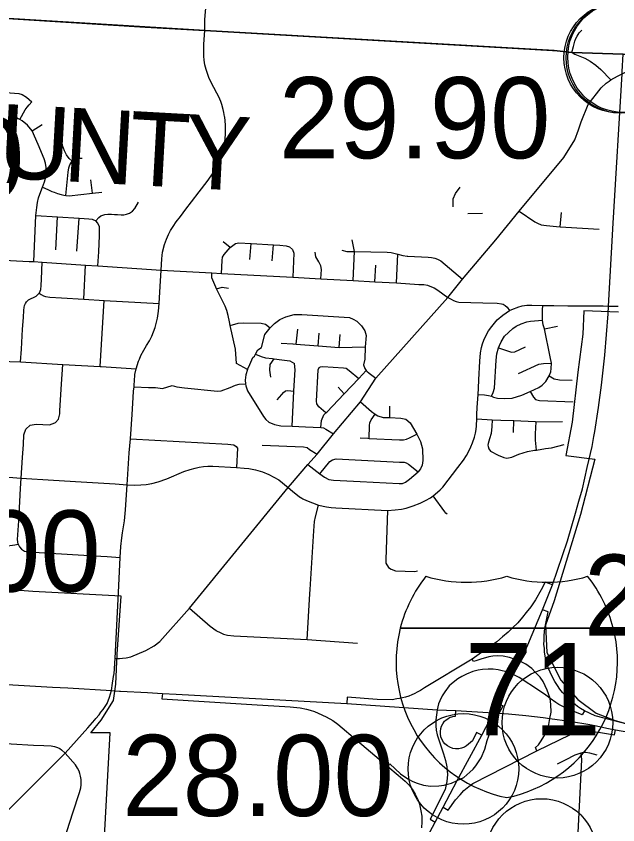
# Model space of a CAD drawing. Extents: x 1659811 to 1934326, y 644115 to 934867.
# Drawn here: x 1828424 to 1836578, y 767513 to 778471 of the extents above; entities that cross this region are included whole.
import ezdxf

# ---------------------------------------------------------------- set-up
doc = ezdxf.new("R2010")
doc.units = 0
for name, color, linetype in [('Default', 7, 'Continuous'), ('GM_X_Adjacent_County_Text', 7, 'Continuous'), ('GM_X_City_Street', 7, 'Continuous'), ('GM_X_Corporation', 7, 'Continuous'), ('GM_X_County', 7, 'Continuous'), ('GM_X_Interchange_Ramps', 7, 'Continuous'), ('GM_X_Interstate_Route', 7, 'Continuous'), ('GM_X_Interstate_Shield', 7, 'Continuous')]:
    doc.layers.add(name, color=color, linetype=linetype)

msp = doc.modelspace()

# ---------------------------------------------------------------- linework, layer by layer
at = {"layer": 'Default'}
for centre in [(1836597, 777908), (1836627, 777906), (1836649, 777917), (1835759, 768897), (1834485, 768270), (1835545, 767117)]:
    msp.add_circle(centre, 750, dxfattribs=at)
at = {"layer": 'GM_X_City_Street'}
for points in [[(1830981, 778275), (1830981, 778426), (1830998, 778636), (1831007, 778800), (1831013, 778930), (1831036, 779338), (1831048, 779591), (1831061, 779791), (1831069, 779893), (1831081, 779966), (1831097, 780033), (1831121, 780106), (1831168, 780218), (1831205, 780288), (1831244, 780348), (1831278, 780391), (1831372, 780495), (1831514, 780657), (1831665, 780837), (1831734, 780922)], [(1827440, 778500), (1827947, 778461), (1830173, 778324)], [(1827460, 778499), (1827947, 778461), (1830193, 778323)], [(1830173, 778324), (1830981, 778275), (1833959, 778105)], [(1830193, 778323), (1830981, 778275), (1833979, 778104)], [(1835956, 777979), (1835975, 778062), (1835994, 778131), (1836010, 778170), (1836027, 778201), (1836056, 778247), (1836092, 778281)], [(1831249, 777112), (1831239, 777166), (1831231, 777207), (1831211, 777272), (1831197, 777316), (1831171, 777378), (1831145, 777426), (1831101, 777505), (1831061, 777583), (1831035, 777641), (1831018, 777693), (1831000, 777750), (1830983, 777812), (1830974, 777873), (1830969, 777928), (1830966, 778019), (1830968, 778091), (1830981, 778275)], [(1833959, 778105), (1834906, 778051)], [(1833979, 778104), (1834925, 778050)], [(1834906, 778051), (1835221, 778034)], [(1834925, 778050), (1835240, 778032)], [(1835221, 778034), (1835694, 778007)], [(1835240, 778032), (1835714, 778005)], [(1835694, 778007), (1835717, 778005), (1835956, 777979)], [(1835714, 778005), (1835717, 778005), (1835956, 777979), (1835973, 777970)], [(1835973, 777970), (1835996, 777958), (1836131, 777902), (1836204, 777860), (1836278, 777809), (1836348, 777750), (1836482, 777608)], [(1834310, 774706), (1834473, 774909), (1834923, 775441), (1835241, 775829), (1835846, 776555), (1835996, 776796), (1836045, 776931), (1836080, 777037), (1836175, 777274), (1836350, 777500), (1836418, 777561), (1836459, 777592), (1836482, 777608), (1836525, 777633), (1836582, 777661), (1836636, 777689), (1836698, 777721), (1836741, 777744), (1836879, 777837), (1836977, 777910), (1837011, 777935)], [(1828224, 777439), (1828462, 777424), (1828505, 777409), (1828566, 777372), (1828635, 777308)], [(1828472, 777073), (1828546, 777201), (1828571, 777237), (1828598, 777270), (1828635, 777308)], [(1828663, 775145), (1828691, 775771), (1828702, 775879), (1828713, 775945), (1828728, 776008), (1828745, 776058), (1828779, 776152), (1828806, 776224), (1828822, 776277), (1828828, 776314), (1828831, 776356), (1828830, 776420), (1828821, 776480), (1828804, 776536), (1828721, 776732), (1828639, 776915), (1828576, 776992), (1828505, 777054), (1828472, 777073), (1828413, 777102)], [(1829972, 772744), (1829998, 773075), (1830011, 773305), (1830016, 773388), (1830021, 773450), (1830026, 773555), (1830030, 773585), (1830034, 773616), (1830049, 773694), (1830084, 773796), (1830094, 773822), (1830114, 773872), (1830152, 773944), (1830192, 774009), (1830232, 774072), (1830264, 774135), (1830310, 774253), (1830341, 774380), (1830352, 774473), (1830361, 774576), (1830374, 774806), (1830387, 775031), (1830397, 775181), (1830408, 775273), (1830433, 775375), (1830461, 775451), (1830488, 775512), (1830517, 775567), (1830551, 775620), (1830594, 775683), (1830649, 775756), (1830724, 775854), (1830800, 775957), (1830902, 776089), (1831013, 776232), (1831100, 776352), (1831159, 776454), (1831186, 776516), (1831210, 776575), (1831230, 776654), (1831245, 776723), (1831252, 776769), (1831256, 776815), (1831259, 776872), (1831262, 776931), (1831260, 776999), (1831251, 777101), (1831249, 777112)], [(1828639, 776915), (1828777, 777001)], [(1829182, 776504), (1829142, 776542), (1829104, 776592), (1829079, 776646), (1829051, 776720), (1829044, 776796)], [(1829097, 776042), (1829130, 776356), (1829140, 776417), (1829151, 776458), (1829182, 776504), (1829228, 776529), (1829254, 776540), (1829280, 776545), (1829317, 776545)], [(1829458, 776072), (1829436, 776251)], [(1828779, 776152), (1828852, 776120), (1828907, 776097), (1828941, 776085), (1828985, 776067), (1829033, 776053), (1829069, 776047)], [(1829069, 776047), (1829097, 776042), (1829144, 776038), (1829301, 776053), (1829458, 776072), (1829583, 776087)], [(1834347, 775886), (1834347, 775994), (1834377, 776070), (1834439, 776155)], [(1829503, 775698), (1829546, 775744), (1829573, 775764), (1829597, 775776), (1829626, 775784), (1829667, 775789), (1829717, 775787), (1829756, 775784), (1829799, 775782), (1829845, 775780), (1829882, 775780), (1829921, 775788), (1829962, 775803), (1830000, 775829), (1830031, 775864), (1830080, 775949)], [(1828691, 775771), (1828986, 775750), (1829278, 775732), (1829346, 775729), (1829409, 775726), (1829455, 775719), (1829503, 775698)], [(1834544, 775796), (1834744, 775803)], [(1835241, 775829), (1835453, 775686), (1835488, 775664), (1835539, 775644), (1835613, 775633), (1835745, 775619), (1835798, 775616), (1835871, 775612)], [(1835798, 775616), (1835816, 775811)], [(1828962, 775303), (1828986, 775750)], [(1829248, 775287), (1829278, 775732)], [(1829543, 775280), (1829555, 775496), (1829552, 775617), (1829529, 775665), (1829503, 775698)], [(1835871, 775612), (1835875, 775611), (1836327, 775583)], [(1832991, 774890), (1833007, 775284), (1832979, 775442)], [(1831207, 774985), (1831218, 775159), (1831222, 775206), (1831243, 775242), (1831322, 775337)], [(1831322, 775337), (1831229, 775411)], [(1831322, 775337), (1831397, 775391), (1831443, 775401), (1831608, 775389), (1831911, 775372), (1831997, 775366), (1832084, 775360), (1832130, 775347), (1832171, 775311), (1832189, 775261), (1832172, 774932)], [(1831592, 775174), (1831608, 775389)], [(1831893, 775155), (1831911, 775372)], [(1829531, 775087), (1829543, 775278), (1829543, 775280)], [(1832553, 774913), (1832561, 775039), (1832554, 775088), (1832525, 775141), (1832487, 775210), (1832478, 775273)], [(1832836, 775299), (1832906, 775283), (1833007, 775284)], [(1833007, 775284), (1833450, 775275), (1833504, 775268), (1833598, 775246), (1833666, 775229), (1833722, 775221), (1833734, 775220)], [(1833579, 774858), (1833598, 775246)], [(1833734, 775220), (1834009, 775204), (1834054, 775200), (1834098, 775190), (1834134, 775177), (1834179, 775155), (1834473, 774909)], [(1827498, 775207), (1827662, 775197), (1828600, 775146), (1828663, 775145), (1828778, 775136), (1829364, 775096), (1829531, 775087), (1830387, 775031), (1831077, 774994), (1831207, 774985), (1832172, 774932), (1832553, 774913), (1832991, 774890), (1833285, 774873), (1833579, 774858), (1833879, 774836), (1833947, 774835), (1833997, 774825), (1834053, 774805), (1834088, 774789), (1834140, 774757), (1834272, 774660), (1834319, 774634)], [(1828740, 774723), (1828757, 774767), (1828765, 774820), (1828768, 774907), (1828778, 775136)], [(1829340, 774637), (1829364, 775096)], [(1831132, 774797), (1831076, 774925), (1831077, 774994)], [(1833285, 774873), (1833299, 775099)], [(1831559, 773682), (1831409, 773762), (1831395, 773957), (1831326, 774281), (1831316, 774331), (1831297, 774416), (1831278, 774484), (1831255, 774540), (1831141, 774776), (1831132, 774797)], [(1831141, 774776), (1831217, 774797), (1831301, 774783)], [(1828485, 773786), (1828496, 773959), (1828512, 774229), (1828523, 774389), (1828527, 774487), (1828531, 774523), (1828538, 774551), (1828550, 774577), (1828564, 774599), (1828590, 774625), (1828693, 774678), (1828737, 774716), (1828740, 774723)], [(1828737, 774716), (1828761, 774701), (1828793, 774682), (1828822, 774672), (1828880, 774661), (1829040, 774652), (1829340, 774637), (1829616, 774620), (1830361, 774576)], [(1832141, 772119), (1832378, 772396), (1832501, 772537), (1832726, 772810), (1833090, 773243), (1833296, 773565), (1834272, 774660), (1834310, 774706)], [(1829564, 773723), (1829616, 774620)], [(1834319, 774634), (1834351, 774616), (1834387, 774604), (1834422, 774597), (1834750, 774587), (1834942, 774580), (1835000, 774575), (1835023, 774568), (1835053, 774552), (1835080, 774527), (1835109, 774483), (1835164, 774505), (1835214, 774524)], [(1835214, 774524), (1835222, 774527), (1835283, 774544), (1835346, 774554), (1835369, 774555)], [(1835369, 774555), (1835413, 774557), (1835562, 774552), (1835710, 774548), (1835899, 774546), (1836002, 774546)], [(1834683, 773345), (1834771, 773340), (1834826, 773331), (1834867, 773320), (1834894, 773306), (1834945, 773293), (1835044, 773292), (1835144, 773295), (1835276, 773335), (1835391, 773384), (1835507, 773437), (1835552, 773470), (1835604, 773522), (1835646, 773595), (1835668, 773652), (1835676, 773696), (1835678, 773767), (1835663, 773855), (1835585, 774232), (1835567, 774290), (1835558, 774352), (1835555, 774434), (1835556, 774490), (1835562, 774552)], [(1834683, 773345), (1834688, 773432), (1834695, 773545), (1834709, 773798), (1834718, 773909), (1834731, 773981), (1834744, 774032), (1834763, 774081), (1834793, 774148), (1834826, 774205), (1834869, 774267), (1834944, 774354), (1835019, 774419), (1835109, 774483)], [(1836002, 774546), (1836377, 774544), (1836453, 774543), (1836582, 774543)], [(1831559, 773682), (1831590, 773750), (1831616, 773814), (1831630, 773844), (1831655, 773864), (1831667, 773889), (1831697, 773948), (1831750, 773979), (1831792, 774155), (1831865, 774249), (1831926, 774307), (1831996, 774360), (1832078, 774396), (1832191, 774427), (1832294, 774427), (1832941, 774389), (1832993, 774367), (1833040, 774336), (1833065, 774314), (1833103, 774273), (1833147, 774209), (1833165, 774142), (1833154, 773992), (1833149, 773825), (1833130, 773747), (1833149, 773697), (1833169, 773669), (1833176, 773660), (1833208, 773634), (1833296, 773565)], [(1834867, 773320), (1834889, 773372), (1834907, 773429), (1834930, 773811), (1834940, 773897), (1834962, 773976), (1834975, 774010), (1834997, 774060), (1835044, 774134), (1835153, 774240), (1835201, 774269), (1835266, 774300), (1835344, 774327), (1835393, 774336), (1835558, 774352)], [(1831326, 774281), (1831432, 774309), (1831510, 774315), (1831743, 774311), (1831801, 774299), (1831865, 774249)], [(1832219, 774027), (1832241, 774231)], [(1835585, 774232), (1835760, 774270)], [(1832515, 774005), (1832529, 774174)], [(1832801, 773983), (1832817, 774157)], [(1832015, 774042), (1832173, 774030), (1832178, 774030)], [(1832178, 774030), (1832219, 774027), (1832515, 774005), (1832801, 773983), (1833154, 773992)], [(1834962, 773976), (1835138, 773916), (1835182, 773924), (1835327, 773988)], [(1827812, 773875), (1827861, 773836), (1827907, 773817), (1827980, 773814), (1828215, 773801), (1828337, 773792), (1828485, 773786), (1829055, 773751), (1829564, 773723), (1829577, 773722)], [(1831667, 773889), (1831743, 773857), (1831802, 773842), (1831900, 773832), (1831922, 773829), (1832024, 773815), (1832131, 773799), (1832198, 773763)], [(1831875, 773581), (1831862, 773676), (1831868, 773749), (1831922, 773829)], [(1828955, 772966), (1828997, 773012), (1829016, 773083), (1829018, 773127), (1829039, 773485), (1829055, 773751)], [(1829577, 773722), (1830049, 773694)], [(1831559, 773682), (1831535, 773611), (1831529, 773540), (1831533, 773489), (1831535, 773462), (1831561, 773393), (1831775, 773048), (1831809, 773004), (1831849, 772968), (1831927, 772937), (1832012, 772919), (1832166, 772914), (1832344, 772908), (1832552, 772896), (1832587, 772894), (1832622, 772875), (1832726, 772810)], [(1832166, 772914), (1832189, 773388), (1832200, 773612), (1832203, 773679), (1832198, 773763)], [(1832622, 773094), (1832526, 773175), (1832498, 773218), (1832492, 773253), (1832519, 773679), (1832532, 773709)], [(1832532, 773709), (1832550, 773717), (1832582, 773722), (1832858, 773705), (1832897, 773700), (1832935, 773671), (1833066, 773560)], [(1835232, 773630), (1835509, 773754), (1835570, 773765), (1835678, 773767)], [(1832552, 772896), (1832563, 772992), (1832592, 773070), (1832622, 773094), (1832635, 773105), (1832869, 773352), (1833066, 773560), (1833169, 773669)], [(1835646, 773595), (1835716, 773558), (1835787, 773541), (1835957, 773537)], [(1830021, 773450), (1830219, 773440), (1830314, 773437), (1830407, 773425), (1830537, 773468), (1830602, 773447), (1830706, 773436), (1831154, 773389), (1831202, 773393), (1831322, 773437), (1831396, 773470), (1831448, 773483), (1831533, 773489)], [(1831962, 773271), (1832024, 773344), (1832047, 773373), (1832075, 773394), (1832106, 773400), (1832189, 773388)], [(1832869, 773352), (1832786, 773444)], [(1835391, 773384), (1835433, 773308), (1835463, 773276), (1835517, 773263), (1835974, 773245)], [(1832281, 771948), (1832310, 771930), (1832360, 771908), (1832520, 771845), (1832628, 771822), (1832695, 771813), (1832754, 771808), (1833455, 771774), (1833558, 771780), (1833645, 771792), (1833711, 771806), (1833806, 771835), (1833898, 771872), (1833972, 771909), (1834037, 771945), (1834075, 771970), (1834136, 772019), (1834171, 772051), (1834206, 772088), (1834409, 772353), (1834487, 772454), (1834528, 772516), (1834559, 772575), (1834586, 772635), (1834609, 772690), (1834634, 772767), (1834649, 772822), (1834656, 772870), (1834662, 772918), (1834666, 773013), (1834669, 773074), (1834672, 773168), (1834683, 773345)], [(1833090, 773243), (1833239, 773116), (1833289, 773077), (1833327, 773053), (1833396, 773034), (1833487, 773032), (1833639, 773025), (1833704, 773008), (1833765, 772958), (1833852, 772808), (1833905, 772707), (1833931, 772607), (1833936, 772451), (1833925, 772388), (1833905, 772339), (1833872, 772294)], [(1833487, 773032), (1833490, 773185)], [(1833206, 772750), (1833214, 772924), (1833218, 772961), (1833236, 773003), (1833289, 773077)], [(1828555, 772876), (1828616, 772929), (1828696, 772943), (1828877, 772933), (1828947, 772958), (1828955, 772966)], [(1834666, 773013), (1834875, 773002), (1834992, 772998), (1835167, 772991), (1835457, 772976)], [(1834875, 773002), (1834871, 772912), (1834859, 772815), (1834838, 772744), (1834820, 772680), (1834818, 772659), (1834819, 772639), (1834828, 772609), (1834851, 772578), (1834956, 772523), (1835032, 772490), (1835074, 772483), (1835141, 772496), (1835235, 772535), (1835354, 772573), (1835450, 772588)], [(1835165, 772827), (1835167, 772991)], [(1835457, 772976), (1835470, 772975), (1835826, 772979)], [(1835476, 772592), (1835461, 772727), (1835463, 772812), (1835470, 772975)], [(1828485, 772071), (1828494, 772212), (1828510, 772489), (1828522, 772665), (1828529, 772799), (1828555, 772876)], [(1833192, 772751), (1833206, 772750), (1833618, 772728), (1833671, 772730), (1833714, 772741), (1833755, 772757), (1833852, 772808)], [(1829766, 769770), (1829810, 770663), (1829835, 771135), (1829844, 771286), (1829856, 771403), (1829866, 771468), (1829892, 771634), (1829907, 771782), (1829929, 772122), (1829954, 772552), (1829972, 772744)], [(1829972, 772744), (1831294, 772669), (1831375, 772663), (1831407, 772641), (1831422, 772616), (1831411, 772355)], [(1833088, 772756), (1833192, 772751)], [(1831756, 772658), (1832320, 772633), (1832368, 772624), (1832399, 772601), (1832501, 772537)], [(1835450, 772588), (1835476, 772592), (1835596, 772612), (1835679, 772620), (1835852, 772666)], [(1832538, 772269), (1832675, 772438), (1832709, 772459), (1832761, 772471), (1833619, 772429), (1833680, 772425), (1833708, 772418), (1833742, 772401), (1833872, 772294)], [(1829929, 772122), (1830034, 772117), (1830114, 772119), (1830186, 772125), (1830261, 772136), (1830347, 772159), (1830465, 772203), (1830695, 772299), (1830780, 772330), (1830849, 772348), (1830906, 772360), (1830961, 772368), (1831021, 772371), (1831090, 772372), (1831411, 772355), (1831513, 772348), (1831575, 772342), (1831667, 772324), (1831761, 772294), (1831846, 772259), (1831983, 772186), (1832110, 772083), (1832170, 772032), (1832241, 771976), (1832278, 771950), (1832281, 771948)], [(1832378, 772396), (1832538, 772269), (1832601, 772223), (1832661, 772193), (1832723, 772182), (1833087, 772164), (1833616, 772138), (1833659, 772136), (1833701, 772155), (1833754, 772197), (1833872, 772294)], [(1826525, 772125), (1826714, 772151), (1826836, 772161), (1827059, 772170), (1827337, 772184), (1827532, 772195), (1827691, 772201), (1828033, 772218), (1828183, 772224), (1828323, 772224), (1828435, 772215), (1828494, 772212), (1828931, 772182), (1829307, 772160), (1829765, 772135), (1829929, 772122)], [(1828449, 771316), (1828442, 771379), (1828458, 771630), (1828485, 772071)], [(1829811, 769768), (1829824, 769768), (1829867, 769769), (1829916, 769774), (1829978, 769789), (1830183, 769877), (1830292, 769936), (1830371, 769997), (1830771, 770447), (1832110, 772083), (1832141, 772119)], [(1834267, 771722), (1834249, 771738), (1834234, 771753), (1834075, 771970)], [(1832407, 770702), (1832458, 771495), (1832465, 771622), (1832479, 771688), (1832520, 771845)], [(1833455, 771774), (1833432, 771110), (1833435, 771058), (1833470, 771001), (1833506, 770975), (1833567, 770955), (1833828, 770945), (1833865, 770955)], [(1827927, 771311), (1828273, 771290), (1828408, 771305), (1828449, 771316)], [(1828449, 771316), (1828467, 771278), (1828496, 771246), (1828536, 771223), (1828581, 771212), (1829341, 771168), (1829570, 771153)], [(1829570, 771153), (1829659, 771148), (1829835, 771135)], [(1832367, 770023), (1832403, 770641), (1832407, 770702)], [(1830771, 770447), (1831055, 770205), (1831133, 770147)], [(1831133, 770147), (1831141, 770142), (1831187, 770118), (1831234, 770097), (1831288, 770084), (1831374, 770074), (1832367, 770023), (1833050, 769976)], [(1829749, 769551), (1829750, 769559), (1829766, 769770), (1829798, 769767), (1829811, 769768)], [(1829489, 768934), (1829505, 768952), (1829549, 769005), (1829572, 769040), (1829605, 769076), (1829655, 769158), (1829690, 769241), (1829718, 769334), (1829731, 769430), (1829749, 769551)], [(1828309, 767706), (1829088, 768483), (1829397, 768829), (1829489, 768934)], [(1824778, 768804), (1824790, 768805), (1824836, 768805), (1825054, 768797), (1825385, 768782), (1825994, 768743), (1826858, 768695), (1827695, 768647), (1828355, 768610), (1828660, 768593), (1828801, 768587), (1828898, 768582), (1828944, 768575), (1828985, 768559), (1829014, 768546), (1829038, 768529), (1829088, 768483)], [(1829036, 766585), (1829035, 766592), (1829023, 766706), (1829018, 766806), (1829019, 766895), (1829022, 766965), (1829027, 767028), (1829043, 767139), (1829057, 767218), (1829074, 767298), (1829094, 767369), (1829113, 767435), (1829193, 767677), (1829281, 767950), (1829299, 768013), (1829305, 768056), (1829305, 768084), (1829303, 768128), (1829297, 768173), (1829288, 768208), (1829277, 768239), (1829257, 768282), (1829229, 768327), (1829088, 768483)], [(1835761, 768340), (1835876, 768398), (1835992, 768458)], [(1835992, 768458), (1836001, 768463), (1836079, 768489), (1836112, 768495), (1836115, 768496), (1836143, 768497), (1836195, 768488), (1836293, 768459)], [(1836027, 767139), (1836091, 768392), (1836079, 768489)]]:
    msp.add_lwpolyline(points, dxfattribs=at)
at = {"layer": 'GM_X_Corporation'}
for points in [[(1836587, 774459), (1836117, 774478), (1836103, 774163), (1836034, 773645), (1835958, 772968), (1835872, 772517), (1836265, 772469), (1836073, 771716), (1835714, 770548), (1835596, 770220), (1835616, 769850), (1835804, 769475), (1836036, 769211), (1836282, 769026), (1836540, 768927), (1836720, 768876)], [(1827823, 761026), (1829279, 760912), (1829652, 766108), (1829552, 766116), (1829696, 768760), (1829437, 768760), (1829576, 768933), (1829745, 769199), (1829776, 769420), (1829793, 769827), (1829847, 770612), (1828649, 770673), (1827569, 770758)]]:
    msp.add_lwpolyline(points, dxfattribs=at)
at = {"layer": 'GM_X_County'}
for points in [[(1827947, 778461), (1830981, 778275), (1835717, 778005), (1835956, 777979), (1836651, 777955), (1836973, 777937), (1837011, 777935), (1837085, 777931), (1840257, 777736), (1840611, 777712), (1840924, 777694)], [(1840924, 777694), (1840611, 777712), (1840257, 777736), (1837085, 777931), (1837011, 777935), (1836973, 777937), (1836651, 777955), (1835956, 777979), (1835717, 778005), (1830981, 778275), (1827947, 778461)]]:
    msp.add_lwpolyline(points, dxfattribs=at)
at = {"layer": 'GM_X_Interchange_Ramps'}
for points in [[(1835691, 770763), (1835591, 770803), (1835541, 770695), (1835462, 770563), (1835397, 770468), (1835336, 770391), (1835284, 770325), (1835223, 770252), (1835152, 770182), (1835092, 770123), (1835016, 770060), (1834937, 769994), (1834792, 769892), (1834603, 769759), (1833958, 769370), (1833904, 769334), (1833867, 769313), (1833818, 769288), (1833788, 769275), (1833744, 769258), (1833699, 769243), (1833658, 769232), (1833619, 769224), (1833581, 769218), (1833519, 769205), (1833318, 769209), (1832912, 769242), (1832904, 769158)], [(1836722, 768870), (1836271, 768989), (1836125, 769059), (1836074, 769089), (1836031, 769118), (1835998, 769143), (1835958, 769176), (1835908, 769221), (1835872, 769258), (1835829, 769306), (1835794, 769349), (1835758, 769400), (1835724, 769454), (1835692, 769513), (1835659, 769582), (1835639, 769631), (1835620, 769686), (1835603, 769749), (1835592, 769796), (1835585, 769857), (1835583, 769907), (1835577, 769958), (1835580, 770013), (1835580, 770071), (1835586, 770136), (1835594, 770197), (1835633, 770401), (1835556, 770424)], [(1835479, 768514), (1835463, 768559), (1835501, 768597), (1835539, 768650), (1835577, 768711), (1835624, 768802), (1835644, 768874), (1835657, 768955), (1835673, 769037), (1835671, 769142), (1835662, 769225), (1835622, 769337), (1835564, 769453), (1835526, 769514), (1835456, 769583), (1835414, 769630), (1835331, 769688), (1835259, 769728), (1835188, 769755), (1835110, 769782), (1835022, 769798), (1834953, 769802), (1834886, 769798), (1834830, 769791), (1834720, 769759), (1834654, 769737), (1834624, 769725), (1834603, 769759)], [(1836125, 769059), (1836094, 769004), (1835993, 769044), (1835939, 769069), (1835852, 769109), (1835780, 769145), (1835736, 769171), (1835662, 769225), (1835600, 769268), (1835518, 769327), (1835239, 769507), (1835161, 769548), (1835109, 769569), (1835051, 769592), (1835012, 769601), (1834955, 769615), (1834887, 769622), (1834821, 769622), (1834745, 769617), (1834687, 769608), (1834615, 769591), (1834529, 769555), (1834463, 769522), (1834408, 769489), (1834348, 769441), (1834294, 769394), (1834232, 769316), (1834199, 769261), (1834165, 769195), (1834147, 769150), (1834129, 769073), (1834120, 769001), (1834113, 768937), (1834113, 768855), (1834117, 768797), (1834130, 768732), (1834215, 768475), (1834244, 768383), (1834260, 768298), (1834269, 768193), (1834260, 768101), (1834253, 768058), (1834237, 767992), (1834035, 767587), (1834101, 767550)], [(1830406, 769294), (1830399, 769219), (1831620, 769143), (1832136, 769112), (1832275, 769096), (1832357, 769080), (1832410, 769068), (1832467, 769047), (1832517, 769026), (1832625, 768976), (1832716, 768926), (1832785, 768876), (1833050, 768652), (1833461, 768305), (1833603, 768187), (1833694, 768105), (1833750, 768048), (1833789, 767995), (1833831, 767929), (1833866, 767856), (1833888, 767793), (1833910, 767700), (1833921, 767628), (1833921, 767551), (1833915, 767473)], [(1833461, 768305), (1833489, 768337), (1833633, 768204), (1833732, 768135), (1833800, 768100), (1833858, 768076), (1833946, 768049), (1834039, 768036), (1834153, 768041), (1834224, 768049), (1834253, 768058), (1834325, 768078), (1834401, 768111), (1834493, 768156), (1834574, 768224), (1834619, 768267), (1834654, 768313), (1834726, 768421), (1834775, 768540), (1834807, 768656), (1834850, 768781), (1834929, 768933), (1834971, 769024), (1835022, 769124), (1834952, 769144)], [(1834735, 768729), (1834663, 768763), (1834608, 768652), (1834525, 768582), (1834501, 768567), (1834461, 768550), (1834422, 768542), (1834380, 768541), (1834341, 768548), (1834300, 768563), (1834268, 768581), (1834235, 768610), (1834216, 768631), (1834197, 768663), (1834180, 768706), (1834173, 768746), (1834173, 768779), (1834179, 768818), (1834189, 768850), (1834206, 768883), (1834231, 768916), (1834253, 768937), (1834272, 768951), (1834295, 768965), (1834344, 768981), (1834380, 768986), (1834384, 769064)], [(1834209, 767754), (1834279, 767711), (1834376, 767850), (1834440, 767919), (1834492, 767976), (1834558, 768032), (1834613, 768074), (1835479, 768514), (1835935, 768735), (1836011, 768756), (1836058, 768769), (1836100, 768773), (1836154, 768781), (1836233, 768776), (1836315, 768770), (1836532, 768731), (1836546, 768801)]]:
    msp.add_lwpolyline(points, dxfattribs=at)
at = {"layer": 'GM_X_Interstate_Route'}
for points in [[(1836445, 774439), (1836453, 774543), (1836516, 775666), (1836636, 777689), (1836638, 777722), (1836651, 777955)], [(1836253, 772777), (1836264, 772842), (1836317, 773167), (1836357, 773469), (1836403, 773875), (1836445, 774439)], [(1835691, 770763), (1835895, 771361), (1836005, 771736), (1836050, 771897), (1836097, 772067), (1836163, 772354), (1836229, 772641), (1836253, 772777)], [(1834891, 769029), (1834952, 769144), (1835161, 769548), (1835259, 769728), (1835356, 769952), (1835556, 770424), (1835691, 770763)], [(1828225, 769420), (1828918, 769380)], [(1828918, 769380), (1829126, 769368), (1829718, 769334), (1829824, 769326)], [(1829824, 769326), (1829840, 769325), (1830204, 769305), (1830406, 769294)], [(1830406, 769294), (1830593, 769284), (1832904, 769158)], [(1832904, 769158), (1834129, 769073), (1834384, 769064), (1834891, 769029)], [(1833931, 767228), (1834101, 767550), (1834209, 767754), (1834401, 768111), (1834735, 768729), (1834891, 769029)], [(1834891, 769029), (1834971, 769024), (1835094, 769015), (1835333, 768995), (1835566, 768968), (1835657, 768955), (1835921, 768919), (1836198, 768872), (1836265, 768858)], [(1836265, 768858), (1836453, 768820), (1836546, 768801), (1836726, 768767), (1836755, 768760)]]:
    msp.add_lwpolyline(points, dxfattribs=at)
at = {"layer": 'GM_X_Interstate_Shield'}
for p, q in [((1833630, 770178), (1836516, 770178)), ((1836516, 770178), (1833630, 770178)), ((1836516, 770178), (1833630, 770178))]:
    msp.add_line(p, q, dxfattribs=at)
for centre, start, end in [((1835448, 769718), 141.669, 165.8066), ((1834525, 772674), 253.0091, 286.9909), ((1835621, 772674), 253.0091, 286.9909), ((1834698, 769718), 14.1934, 38.331), ((1835448, 769718), 165.8066, 258.463), ((1834698, 769718), 281.537, 14.1934)]:
    msp.add_arc(centre, 1875, start, end, dxfattribs=at)

# ---------------------------------------------------------------- texts
at = {"layer": 'Default'}
for s, p in [('29.90', (1831984, 776545)), ('24.00', (1824853, 776000)), ('24.00', (1825889, 770673)), ('26.00', (1836117, 770074)), ('28.00', (1829862, 767632))]:
    msp.add_text(s, height=1100, dxfattribs=at).set_placement(p)
at = {"layer": 'GM_X_Adjacent_County_Text'}
for s, rotation, p in [('U', 356.8087, (1828166, 776286)), ('N', 356.8166, (1829049, 776237)), ('T', 356.8443, (1829932, 776188)), ('Y', 356.9671, (1830682, 776147))]:
    msp.add_text(s, height=1000, rotation=rotation, dxfattribs=at).set_placement(p)
at = {"layer": 'GM_X_Interstate_Shield'}
msp.add_text('71', height=1250, dxfattribs=at).set_placement((1834496, 768725))

doc.saveas('drawing.dxf')
